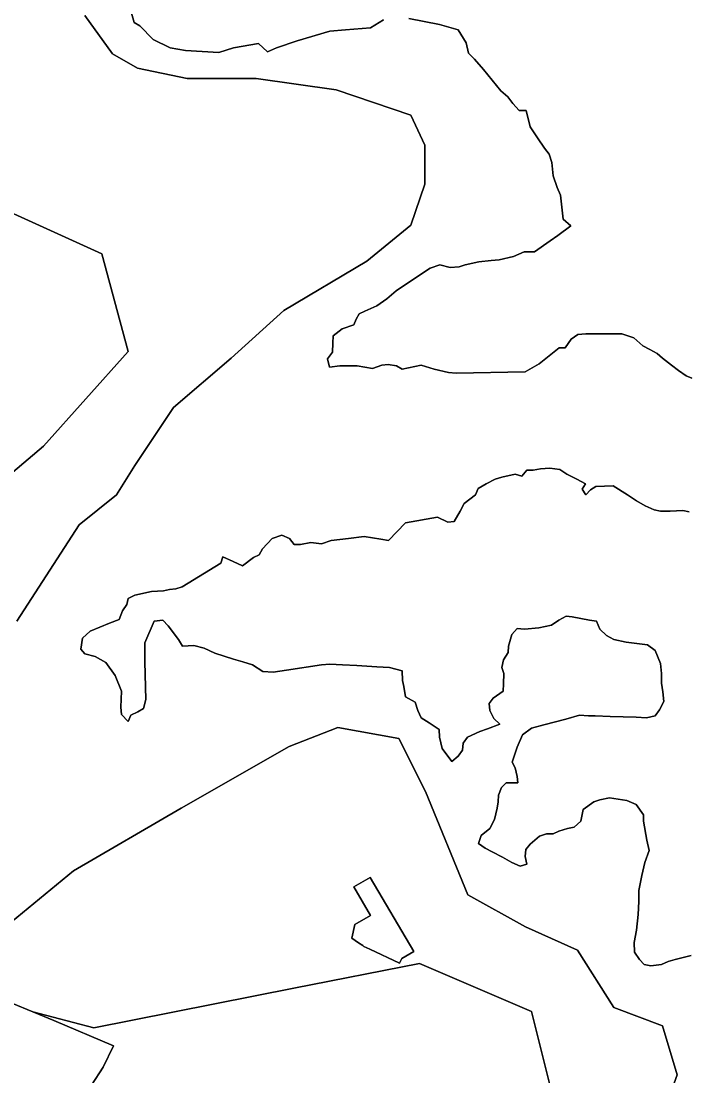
# Model space of a CAD drawing. Extents: x 598968 to 613553, y 4409678 to 4430833.
# Drawn here: x 605826 to 606337, y 4416456 to 4417266 of the extents above; entities that cross this region are included whole.
import ezdxf

# ---------------------------------------------------------------- set-up
doc = ezdxf.new("R2010")
doc.units = 0
for name, color, linetype in [('1', 7, 'Continuous'), ('Sòl Rústic Comú', 7, 'Continuous'), ('Sòl Rústic Protegit', 7, 'Continuous')]:
    doc.layers.add(name, color=color, linetype=linetype)

msp = doc.modelspace()

# ---------------------------------------------------------------- linework, layer by layer
at = {"layer": '1'}
msp.add_lwpolyline([(606117.9291, 4416546.3392), (606127.1941, 4416551.7802), (606093.7721, 4416608.6922), (606081.1821, 4416601.2982), (606093.9691, 4416579.5252), (606081.9501, 4416572.4672), (606079.4901, 4416561.9602), (606084.8161, 4416558.3882), (606087.9231, 4416556.3042), (606088.8631, 4416555.6732), (606093.4311, 4416553.5102), (606116.2171, 4416542.7232)], close=True, dxfattribs=at)
msp.add_lwpolyline([(605870.9121, 4416435.4482), (605888.8851, 4416462.9352), (605896.8141, 4416479.3212), (605850.8261, 4416498.8802), (605834.7397, 4416505.4728), (605818.5811, 4416512.0952), (605816.8677, 4416510.1606), (605808.0011, 4416500.1492), (605771.9641, 4416507.6662), (605771.5361, 4416507.8662), (605771.5011, 4416507.7632), (605771.4421, 4416507.7752), (605731.4901, 4416516.2422), (605734.4313, 4416539.7736), (605735.1941, 4416545.8752), (605730.5739, 4416545.8752), (605666.9311, 4416545.8752), (605662.4331, 4416505.6592), (605656.3481, 4416480.5232), (605656.2175, 4416467.4258), (605655.5541, 4416400.8832)], dxfattribs=at)
at = {"layer": 'Sòl Rústic Comú'}
msp.add_lwpolyline([(605730.5739, 4416545.8752), (605663.6745, 4416651.6944), (605693.1129, 4416812.6946), (605842.9275, 4416939.695), (605907.9909, 4417012.1952), (605887.7409, 4417087.1952), (605817.3029, 4417119.195), (605716.5517, 4417097.195), (605610.1755, 4417054.6948), (605574.9247, 4416959.1946), (605656.2175, 4416467.4258), (605656.3481, 4416480.5232), (605662.4331, 4416505.6592), (605666.9311, 4416545.8752)], close=True, dxfattribs=at)
msp.add_lwpolyline([(606233.9295, 4416440.195), (606217.5547, 4416505.695), (606131.4915, 4416542.695), (606034.9903, 4416523.6948), (605881.5511, 4416493.1946), (605834.7397, 4416505.4728), (605850.8261, 4416498.8802), (605896.8141, 4416479.3212), (605888.8851, 4416462.9352), (605870.9121, 4416435.4482)], dxfattribs=at)
at = {"layer": 'Sòl Rústic Protegit'}
for points in [[(605874.8039, 4417270.1954), (605895.9917, 4417240.6954), (605915.1167, 4417229.6954), (605953.2421, 4417221.6954), (606006.2427, 4417221.6954), (606067.6807, 4417213.1956), (606124.8689, 4417193.6956), (606135.4939, 4417170.6956), (606135.4937, 4417140.6956), (606124.8685, 4417109.1956), (606090.9931, 4417081.6954), (606027.4297, 4417043.6954), (605987.1167, 4417007.1952), (605942.6161, 4416969.1952), (605912.9905, 4416924.695), (605898.9903, 4416902.195), (605870.3649, 4416879.195), (605822.4891, 4416805.1948)], [(605822.4891, 4416805.1948), (605870.3649, 4416879.195), (605898.9903, 4416902.195), (605912.9905, 4416924.695), (605942.6161, 4416969.1952), (605987.1167, 4417007.1952), (606027.4297, 4417043.6954), (606090.9931, 4417081.6954), (606124.8685, 4417109.1956), (606135.4937, 4417140.6956), (606135.4939, 4417170.6956), (606124.8689, 4417193.6956), (606067.6807, 4417213.1956), (606006.2427, 4417221.6954), (605953.2421, 4417221.6954), (605915.1167, 4417229.6954), (605895.9917, 4417240.6954), (605874.8039, 4417270.1954)], [(606103.9313, 4417266.6956), (606093.8687, 4417260.6956), (606074.6185, 4417259.1956), (606062.7435, 4417258.1956), (606037.5557, 4417250.6956), (606021.7429, 4417245.1954), (606014.8679, 4417242.1954), (606007.9929, 4417248.6954), (605988.8675, 4417245.1954), (605977.6175, 4417241.6954), (605951.8671, 4417243.1954), (605940.1795, 4417245.1954), (605927.1169, 4417251.6954), (605916.8669, 4417262.1954), (605912.4919, 4417264.6954), (605909.3043, 4417276.1954)], [(605909.3043, 4417276.1954), (605912.4919, 4417264.6954), (605916.8669, 4417262.1954), (605927.1169, 4417251.6954), (605940.1795, 4417245.1954), (605951.8671, 4417243.1954), (605977.6175, 4417241.6954), (605988.8675, 4417245.1954), (606007.9929, 4417248.6954), (606014.8679, 4417242.1954), (606021.7429, 4417245.1954), (606037.5557, 4417250.6956), (606062.7435, 4417258.1956), (606074.6185, 4417259.1956), (606093.8687, 4417260.6956), (606103.9313, 4417266.6956)], [(606340.5577, 4416991.6958), (606335.9953, 4416993.6956), (606330.1827, 4416997.6956), (606324.8701, 4417001.6956), (606317.9951, 4417007.1956), (606313.8075, 4417010.6956), (606308.2451, 4417013.6956), (606302.8699, 4417016.6956), (606295.8699, 4417022.6956), (606286.8699, 4417025.6956), (606273.7447, 4417025.6956), (606266.2447, 4417025.6956), (606259.0571, 4417025.6956), (606253.1195, 4417025.1956), (606247.8695, 4417021.6956), (606243.1819, 4417015.1956), (606238.5569, 4417015.1956), (606223.3067, 4417002.6956), (606212.4939, 4416996.6956), (606159.5559, 4416995.6954), (606153.6809, 4416996.1954), (606142.8057, 4416998.6954), (606132.8057, 4417001.6954), (606118.1805, 4416998.6954), (606113.7429, 4417001.1954), (606107.3679, 4417002.1954), (606102.5553, 4417001.6954), (606095.3677, 4416999.1954), (606083.7427, 4417001.1954), (606070.3051, 4417001.1954), (606062.4299, 4417000.1954), (606060.9925, 4417006.6954), (606064.8049, 4417011.6954), (606065.1175, 4417018.6954), (606065.1801, 4417024.1954), (606072.2427, 4417029.6954), (606080.9927, 4417032.6954), (606082.8053, 4417037.1954), (606085.2429, 4417041.1954), (606089.4303, 4417043.1954), (606098.8679, 4417047.1954), (606106.4931, 4417052.6954), (606113.4931, 4417058.6954), (606124.4933, 4417066.1954), (606139.6185, 4417076.1956), (606147.1811, 4417078.6956), (606154.9311, 4417076.6956), (606161.8687, 4417077.1956), (606166.4313, 4417078.6956), (606177.0565, 4417081.1956), (606186.4315, 4417082.1956), (606192.6191, 4417082.6956), (606203.7443, 4417085.1956), (606211.8069, 4417088.6956), (606219.8069, 4417088.6956), (606231.8071, 4417097.1956), (606237.5571, 4417101.1956), (606247.6823, 4417108.6956), (606241.6197, 4417113.6956), (606239.6197, 4417132.1956), (606237.2447, 4417138.1956), (606234.0573, 4417147.1956), (606232.9947, 4417157.1958), (606230.8699, 4417163.6958), (606227.4947, 4417168.1958), (606222.0573, 4417176.1958), (606216.3073, 4417184.6958), (606213.3073, 4417197.1958), (606208.0571, 4417197.1958), (606203.2447, 4417202.6958), (606199.2447, 4417207.6958), (606193.9947, 4417212.1958), (606180.5571, 4417228.6958), (606173.8069, 4417236.6956), (606169.0569, 4417241.1956), (606167.3695, 4417249.1958), (606161.1819, 4417259.1958), (606146.7443, 4417263.1956), (606123.3065, 4417267.6956)], [(606123.3065, 4417267.6956), (606146.7443, 4417263.1956), (606161.1819, 4417259.1958), (606167.3695, 4417249.1958), (606169.0569, 4417241.1956), (606173.8069, 4417236.6956), (606180.5571, 4417228.6958), (606193.9947, 4417212.1958), (606199.2447, 4417207.6958), (606203.2447, 4417202.6958), (606208.0571, 4417197.1958), (606213.3073, 4417197.1958), (606216.3073, 4417184.6958), (606222.0573, 4417176.1958), (606227.4947, 4417168.1958), (606230.8699, 4417163.6958), (606232.9947, 4417157.1958), (606234.0573, 4417147.1956), (606237.2447, 4417138.1956), (606239.6197, 4417132.1956), (606241.6197, 4417113.6956), (606247.6823, 4417108.6956), (606237.5571, 4417101.1956), (606231.8071, 4417097.1956), (606219.8069, 4417088.6956), (606211.8069, 4417088.6956), (606203.7443, 4417085.1956), (606192.6191, 4417082.6956), (606186.4315, 4417082.1956), (606177.0565, 4417081.1956), (606166.4313, 4417078.6956), (606161.8687, 4417077.1956), (606154.9311, 4417076.6956), (606147.1811, 4417078.6956), (606139.6185, 4417076.1956), (606124.4933, 4417066.1954), (606113.4931, 4417058.6954), (606106.4931, 4417052.6954), (606098.8679, 4417047.1954), (606089.4303, 4417043.1954), (606085.2429, 4417041.1954), (606082.8053, 4417037.1954), (606080.9927, 4417032.6954), (606072.2427, 4417029.6954), (606065.1801, 4417024.1954), (606065.1175, 4417018.6954), (606064.8049, 4417011.6954), (606060.9925, 4417006.6954), (606062.4299, 4417000.1954), (606070.3051, 4417001.1954), (606083.7427, 4417001.1954), (606095.3677, 4416999.1954), (606102.5553, 4417001.6954), (606107.3679, 4417002.1954), (606113.7429, 4417001.1954), (606118.1805, 4416998.6954), (606132.8057, 4417001.6954), (606142.8057, 4416998.6954), (606153.6809, 4416996.1954), (606159.5559, 4416995.6954), (606212.4939, 4416996.6956), (606223.3067, 4417002.6956), (606238.5569, 4417015.1956), (606243.1819, 4417015.1956), (606247.8695, 4417021.6956), (606253.1195, 4417025.1956), (606259.0571, 4417025.6956), (606266.2447, 4417025.6956), (606273.7447, 4417025.6956), (606286.8699, 4417025.6956), (606295.8699, 4417022.6956), (606302.8699, 4417016.6956), (606308.2451, 4417013.6956), (606313.8075, 4417010.6956), (606317.9951, 4417007.1956), (606324.8701, 4417001.6956), (606330.1827, 4416997.6956), (606335.9953, 4416993.6956), (606340.5577, 4416991.6958)], [(605163.4819, 4416693.1938), (605354.9213, 4416671.694), (605522.7987, 4416818.1944), (605574.9247, 4416959.1946), (605610.1755, 4417054.6948), (605716.5517, 4417097.195), (605817.3029, 4417119.195), (605887.7409, 4417087.1952), (605907.9909, 4417012.1952), (605842.9275, 4416939.695), (605693.1129, 4416812.6946), (605663.6745, 4416651.6944), (605730.5739, 4416545.8752), (605735.1941, 4416545.8752), (605734.4313, 4416539.7736), (605740.4873, 4416530.1944), (605816.8677, 4416510.1606), (605818.5811, 4416512.0952), (605834.7397, 4416505.4728), (605881.5511, 4416493.1946), (606034.9903, 4416523.6948), (606131.4915, 4416542.695), (606217.5547, 4416505.695), (606233.9295, 4416440.195)], [(606339.9937, 4416548.6952), (606327.8059, 4416545.6952), (606322.3685, 4416544.1952), (606317.2433, 4416541.6952), (606308.9933, 4416540.6952), (606303.9307, 4416541.6952), (606300.4307, 4416545.6952), (606296.4931, 4416551.1952), (606296.2431, 4416558.6952), (606298.1183, 4416568.1952), (606299.1809, 4416580.1952), (606299.8683, 4416590.1952), (606299.8683, 4416598.6952), (606302.1809, 4416610.1952), (606304.4311, 4416620.1954), (606307.6811, 4416629.1954), (606305.9311, 4416637.1954), (606303.4311, 4416651.6954), (606303.3687, 4416656.6954), (606297.7437, 4416664.6954), (606290.4935, 4416667.6954), (606277.2435, 4416669.6954), (606269.9933, 4416668.1954), (606265.3057, 4416666.6952), (606257.0557, 4416660.6952), (606255.3057, 4416651.6952), (606250.3055, 4416647.1952), (606245.1179, 4416646.1952), (606238.4929, 4416644.1952), (606234.1179, 4416642.1952), (606229.0553, 4416642.1952), (606223.6177, 4416640.1952), (606216.4927, 4416634.1952), (606212.9925, 4416630.1952), (606212.6175, 4416624.6952), (606213.7425, 4416618.6952), (606208.6799, 4416617.1952), (606202.4299, 4416620.1952), (606195.1173, 4416624.1952), (606187.3673, 4416628.1952), (606181.9297, 4416631.1952), (606176.7423, 4416634.6952), (606178.9297, 4416640.6952), (606185.4299, 4416646.1952), (606189.0549, 4416653.1952), (606191.1175, 4416661.6952), (606191.9301, 4416666.6952), (606192.2425, 4416671.6952), (606194.3675, 4416677.6952), (606198.1177, 4416681.1952), (606207.0553, 4416681.1952), (606206.3677, 4416686.1952), (606204.8677, 4416692.6952), (606202.5553, 4416697.1952), (606204.6803, 4416703.1952), (606206.3679, 4416708.6952), (606210.4929, 4416718.1952), (606217.4305, 4416723.1952), (606226.9307, 4416725.6952), (606243.8057, 4416730.1954), (606254.1809, 4416733.1954), (606261.1185, 4416732.6954), (606266.2435, 4416732.6954), (606277.8061, 4416732.1954), (606297.6813, 4416731.6954), (606305.5565, 4416731.1954), (606312.3065, 4416732.6954), (606315.7441, 4416737.1954), (606319.0567, 4416743.6954), (606318.2441, 4416751.1954), (606317.3067, 4416757.6954), (606317.2441, 4416765.1954), (606316.3067, 4416772.6954), (606312.3693, 4416782.6954), (606306.3691, 4416787.1954), (606289.9939, 4416789.1954), (606280.7439, 4416791.1954), (606274.9939, 4416794.1954), (606269.8063, 4416799.1954), (606267.3689, 4416805.1954), (606262.0563, 4416806.1954), (606248.6811, 4416808.6954), (606244.0561, 4416809.1954), (606238.4935, 4416806.1954), (606232.7435, 4416802.1954), (606223.1809, 4416800.1954), (606212.0557, 4416799.1954), (606206.4931, 4416799.6954), (606202.2431, 4416795.1954), (606199.6805, 4416786.1954), (606199.4305, 4416781.1954), (606196.0555, 4416775.6954), (606194.7429, 4416769.6952), (606196.1805, 4416765.1952), (606195.9929, 4416757.1952), (606195.7429, 4416751.6952), (606187.9303, 4416746.1952), (606184.8677, 4416742.1952), (606185.5553, 4416736.6952), (606188.4303, 4416730.6952), (606193.1803, 4416726.1952), (606183.7427, 4416722.6952), (606177.8675, 4416720.6952), (606168.2425, 4416716.1952), (606165.0549, 4416711.6952), (606164.4299, 4416706.1952), (606161.1173, 4416701.6952), (606156.3673, 4416697.6952), (606148.8047, 4416707.6952), (606146.8047, 4416716.1952), (606146.5547, 4416722.1952), (606138.9921, 4416727.1952), (606132.8671, 4416731.1952), (606130.1797, 4416736.6952), (606128.3047, 4416743.1952), (606120.8045, 4416747.1952), (606119.4921, 4416755.1952), (606118.3671, 4416759.6952), (606118.1797, 4416767.1952), (606108.4295, 4416769.6952), (606098.8045, 4416770.1952), (606083.4917, 4416771.1952), (606072.3667, 4416771.6952), (606062.6165, 4416772.1952), (606056.3039, 4416771.6952), (606029.4287, 4416767.695), (606019.2411, 4416766.195), (606011.1785, 4416766.695), (606003.2409, 4416771.695), (605996.0533, 4416774.195), (605988.6783, 4416776.195), (605974.4907, 4416780.695), (605966.2407, 4416784.695), (605958.3655, 4416786.695), (605949.7405, 4416786.195), (605946.4905, 4416791.195), (605938.6779, 4416801.695), (605934.5529, 4416806.195), (605927.9903, 4416805.195), (605920.6777, 4416788.695), (605920.7401, 4416781.695), (605920.7401, 4416774.195), (605921.4899, 4416745.1948), (605919.8025, 4416738.1948), (605915.3023, 4416735.6948), (605910.0523, 4416733.1948), (605907.9273, 4416728.1948), (605902.9273, 4416733.6948), (605902.4273, 4416739.1948), (605902.8023, 4416751.6948), (605897.9273, 4416763.6948), (605890.8647, 4416773.6948), (605882.6773, 4416778.1948), (605874.8021, 4416780.1948), (605871.5521, 4416783.6948), (605872.8021, 4416792.1948), (605878.8647, 4416797.6948), (605893.5525, 4416803.695), (605900.9275, 4416806.695), (605903.6151, 4416813.195), (605906.9277, 4416818.195), (605907.9277, 4416822.695), (605913.1777, 4416825.195), (605925.9279, 4416828.195), (605935.1779, 4416828.695), (605939.7405, 4416829.695), (605944.5531, 4416830.195), (605949.4281, 4416831.695), (605979.0535, 4416849.695), (605980.5535, 4416854.695), (605988.6161, 4416851.195), (605995.7411, 4416847.695), (606004.0537, 4416854.1952), (606008.4289, 4416856.1952), (606011.1163, 4416860.6952), (606018.4289, 4416868.6952), (606025.8041, 4416871.1952), (606031.8667, 4416868.6952), (606035.3667, 4416864.1952), (606040.3041, 4416864.1952), (606048.1793, 4416865.6952), (606056.3669, 4416864.6952), (606063.8045, 4416867.1952), (606077.0545, 4416868.6952), (606089.1173, 4416870.1952), (606101.8673, 4416868.1952), (606107.8049, 4416867.1952), (606120.6801, 4416880.6952), (606145.3679, 4416885.1954), (606153.1805, 4416881.1954), (606157.9929, 4416881.6954), (606162.6805, 4416889.6954), (606165.6807, 4416895.6954), (606174.3683, 4416902.1954), (606176.4933, 4416907.1954), (606182.7433, 4416910.6954), (606189.4935, 4416914.1954), (606194.6185, 4416915.6954), (606204.9937, 4416918.1954), (606209.9937, 4416916.6954), (606213.9313, 4416921.1954), (606218.6187, 4416921.1954), (606224.2439, 4416922.1954), (606231.6189, 4416922.6954), (606239.1189, 4416921.6954), (606244.4315, 4416918.1956), (606252.3065, 4416914.1956), (606258.8691, 4416910.6956), (606256.2441, 4416906.6956), (606259.1191, 4416902.1956), (606262.8067, 4416906.1956), (606266.8067, 4416908.6956), (606280.0569, 4416909.1956), (606291.1819, 4416902.1956), (606297.9945, 4416897.6956), (606304.7445, 4416893.6956), (606311.6821, 4416890.6956), (606316.4947, 4416889.6956), (606323.7447, 4416889.6956), (606333.5573, 4416890.1956), (606338.4949, 4416889.1956)], [(606338.4949, 4416889.1956), (606333.5573, 4416890.1956), (606323.7447, 4416889.6956), (606316.4947, 4416889.6956), (606311.6821, 4416890.6956), (606304.7445, 4416893.6956), (606297.9945, 4416897.6956), (606291.1819, 4416902.1956), (606280.0569, 4416909.1956), (606266.8067, 4416908.6956), (606262.8067, 4416906.1956), (606259.1191, 4416902.1956), (606256.2441, 4416906.6956), (606258.8691, 4416910.6956), (606252.3065, 4416914.1956), (606244.4315, 4416918.1956), (606239.1189, 4416921.6954), (606231.6189, 4416922.6954), (606224.2439, 4416922.1954), (606218.6187, 4416921.1954), (606213.9313, 4416921.1954), (606209.9937, 4416916.6954), (606204.9937, 4416918.1954), (606194.6185, 4416915.6954), (606189.4935, 4416914.1954), (606182.7433, 4416910.6954), (606176.4933, 4416907.1954), (606174.3683, 4416902.1954), (606165.6807, 4416895.6954), (606162.6805, 4416889.6954), (606157.9929, 4416881.6954), (606153.1805, 4416881.1954), (606145.3679, 4416885.1954), (606120.6801, 4416880.6952), (606107.8049, 4416867.1952), (606101.8673, 4416868.1952), (606089.1173, 4416870.1952), (606077.0545, 4416868.6952), (606063.8045, 4416867.1952), (606056.3669, 4416864.6952), (606048.1793, 4416865.6952), (606040.3041, 4416864.1952), (606035.3667, 4416864.1952), (606031.8667, 4416868.6952), (606025.8041, 4416871.1952), (606018.4289, 4416868.6952), (606011.1163, 4416860.6952), (606008.4289, 4416856.1952), (606004.0537, 4416854.1952), (605995.7411, 4416847.695), (605988.6161, 4416851.195), (605980.5535, 4416854.695), (605979.0535, 4416849.695), (605949.4281, 4416831.695), (605944.5531, 4416830.195), (605939.7405, 4416829.695), (605935.1779, 4416828.695), (605925.9279, 4416828.195), (605913.1777, 4416825.195), (605907.9277, 4416822.695), (605906.9277, 4416818.195), (605903.6151, 4416813.195), (605900.9275, 4416806.695), (605893.5525, 4416803.695), (605878.8647, 4416797.6948), (605872.8021, 4416792.1948), (605871.5521, 4416783.6948), (605874.8021, 4416780.1948), (605882.6773, 4416778.1948), (605890.8647, 4416773.6948), (605897.9273, 4416763.6948), (605902.8023, 4416751.6948), (605902.4273, 4416739.1948), (605902.9273, 4416733.6948), (605907.9273, 4416728.1948), (605910.0523, 4416733.1948), (605915.3023, 4416735.6948), (605919.8025, 4416738.1948), (605921.4899, 4416745.1948), (605920.7401, 4416774.195), (605920.7401, 4416781.695), (605920.6777, 4416788.695), (605927.9903, 4416805.195), (605934.5529, 4416806.195), (605938.6779, 4416801.695), (605946.4905, 4416791.195), (605949.7405, 4416786.195), (605958.3655, 4416786.695), (605966.2407, 4416784.695), (605974.4907, 4416780.695), (605988.6783, 4416776.195), (605996.0533, 4416774.195), (606003.2409, 4416771.695), (606011.1785, 4416766.695), (606019.2411, 4416766.195), (606029.4287, 4416767.695), (606056.3039, 4416771.6952), (606062.6165, 4416772.1952), (606072.3667, 4416771.6952), (606083.4917, 4416771.1952), (606098.8045, 4416770.1952), (606108.4295, 4416769.6952), (606118.1797, 4416767.1952), (606118.3671, 4416759.6952), (606119.4921, 4416755.1952), (606120.8045, 4416747.1952), (606128.3047, 4416743.1952), (606130.1797, 4416736.6952), (606132.8671, 4416731.1952), (606138.9921, 4416727.1952), (606146.5547, 4416722.1952), (606146.8047, 4416716.1952), (606148.8047, 4416707.6952), (606156.3673, 4416697.6952), (606161.1173, 4416701.6952), (606164.4299, 4416706.1952), (606165.0549, 4416711.6952), (606168.2425, 4416716.1952), (606177.8675, 4416720.6952), (606183.7427, 4416722.6952), (606193.1803, 4416726.1952), (606188.4303, 4416730.6952), (606185.5553, 4416736.6952), (606184.8677, 4416742.1952), (606187.9303, 4416746.1952), (606195.7429, 4416751.6952), (606195.9929, 4416757.1952), (606196.1805, 4416765.1952), (606194.7429, 4416769.6952), (606196.0555, 4416775.6954), (606199.4305, 4416781.1954), (606199.6805, 4416786.1954), (606202.2431, 4416795.1954), (606206.4931, 4416799.6954), (606212.0557, 4416799.1954), (606223.1809, 4416800.1954), (606232.7435, 4416802.1954), (606238.4935, 4416806.1954), (606244.0561, 4416809.1954), (606248.6811, 4416808.6954), (606262.0563, 4416806.1954), (606267.3689, 4416805.1954), (606269.8063, 4416799.1954), (606274.9939, 4416794.1954), (606280.7439, 4416791.1954), (606289.9939, 4416789.1954), (606306.3691, 4416787.1954), (606312.3693, 4416782.6954), (606316.3067, 4416772.6954), (606317.2441, 4416765.1954), (606317.3067, 4416757.6954), (606318.2441, 4416751.1954), (606319.0567, 4416743.6954), (606315.7441, 4416737.1954), (606312.3065, 4416732.6954), (606305.5565, 4416731.1954), (606297.6813, 4416731.6954), (606277.8061, 4416732.1954), (606266.2435, 4416732.6954), (606261.1185, 4416732.6954), (606254.1809, 4416733.1954), (606243.8057, 4416730.1954), (606226.9307, 4416725.6952), (606217.4305, 4416723.1952), (606210.4929, 4416718.1952), (606206.3679, 4416708.6952), (606204.6803, 4416703.1952), (606202.5553, 4416697.1952), (606204.8677, 4416692.6952), (606206.3677, 4416686.1952), (606207.0553, 4416681.1952), (606198.1177, 4416681.1952), (606194.3675, 4416677.6952), (606192.2425, 4416671.6952), (606191.9301, 4416666.6952), (606191.1175, 4416661.6952), (606189.0549, 4416653.1952), (606185.4299, 4416646.1952), (606178.9297, 4416640.6952), (606176.7423, 4416634.6952), (606181.9297, 4416631.1952), (606187.3673, 4416628.1952), (606195.1173, 4416624.1952), (606202.4299, 4416620.1952), (606208.6799, 4416617.1952), (606213.7425, 4416618.6952), (606212.6175, 4416624.6952), (606212.9925, 4416630.1952), (606216.4927, 4416634.1952), (606223.6177, 4416640.1952), (606229.0553, 4416642.1952), (606234.1179, 4416642.1952), (606238.4929, 4416644.1952), (606245.1179, 4416646.1952), (606250.3055, 4416647.1952), (606255.3057, 4416651.6952), (606257.0557, 4416660.6952), (606265.3057, 4416666.6952), (606269.9933, 4416668.1954), (606277.2435, 4416669.6954), (606290.4935, 4416667.6954), (606297.7437, 4416664.6954), (606303.3687, 4416656.6954), (606303.4311, 4416651.6954), (606305.9311, 4416637.1954), (606307.6811, 4416629.1954), (606304.4311, 4416620.1954), (606302.1809, 4416610.1952), (606299.8683, 4416598.6952), (606299.8683, 4416590.1952), (606299.1809, 4416580.1952), (606298.1183, 4416568.1952), (606296.2431, 4416558.6952), (606296.4931, 4416551.1952), (606300.4307, 4416545.6952), (606303.9307, 4416541.6952), (606308.9933, 4416540.6952), (606317.2433, 4416541.6952), (606322.3685, 4416544.1952), (606327.8059, 4416545.6952), (606339.9937, 4416548.6952)], [(605818.1133, 4416574.1946), (605866.0515, 4416613.6946), (605948.7399, 4416661.6948), (606031.4911, 4416709.195), (606068.7415, 4416723.695), (606115.6169, 4416715.1952), (606135.9919, 4416674.6952), (606168.5545, 4416595.195), (606212.8673, 4416570.6952), (606252.8053, 4416552.6952), (606280.7429, 4416508.6952), (606317.8681, 4416494.6952), (606329.1807, 4416457.1952), (606303.9927, 4416386.695)], [(606303.9927, 4416386.695), (606329.1807, 4416457.1952), (606317.8681, 4416494.6952), (606280.7429, 4416508.6952), (606252.8053, 4416552.6952), (606212.8673, 4416570.6952), (606168.5545, 4416595.195), (606135.9919, 4416674.6952), (606115.6169, 4416715.1952), (606068.7415, 4416723.695), (606031.4911, 4416709.195), (605948.7399, 4416661.6948), (605866.0515, 4416613.6946), (605818.1133, 4416574.1946)]]:
    msp.add_lwpolyline(points, dxfattribs=at)
msp.add_lwpolyline([(606117.9291, 4416546.3392), (606116.2171, 4416542.7232), (606093.4311, 4416553.5102), (606088.8631, 4416555.6732), (606087.9231, 4416556.3042), (606084.8161, 4416558.3882), (606079.4901, 4416561.9602), (606081.9501, 4416572.4672), (606093.9691, 4416579.5252), (606081.1821, 4416601.2982), (606093.7721, 4416608.6922), (606127.1941, 4416551.7802)], close=True, dxfattribs=at)

doc.saveas('drawing.dxf')
